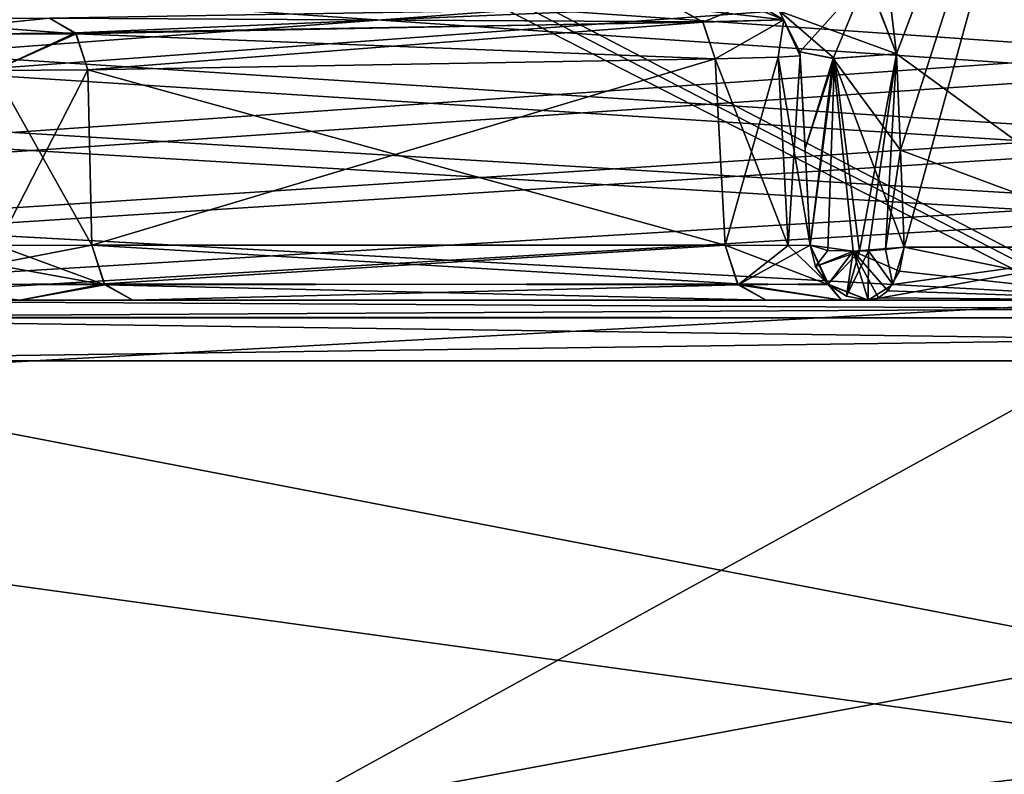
# Model space of a CAD drawing. Header units: inches. Extents: x -9.1 to 9.1, y -2.2 to 4.3.
# Tile 647 of 656: x -0.589 to -0.081, y -1.35 to -0.96. Entities that reach past the tile are written whole.
import ezdxf

# ---------------------------------------------------------------- set-up
doc = ezdxf.new("R2010")
doc.units = ezdxf.units.IN
doc.header["$LTSCALE"] = 65.185185
doc.header["$MEASUREMENT"] = 0
for name, color, linetype in [('2019', 7, 'CONTINUOUS'), ('2143', 7, 'CONTINUOUS'), ('2376', 7, 'CONTINUOUS'), ('2395', 7, 'CONTINUOUS'), ('2525', 7, 'CONTINUOUS'), ('2758', 7, 'CONTINUOUS'), ('2759', 7, 'CONTINUOUS'), ('2773', 7, 'CONTINUOUS'), ('2774', 7, 'CONTINUOUS'), ('2778', 7, 'CONTINUOUS'), ('2779', 7, 'CONTINUOUS'), ('2780', 7, 'CONTINUOUS'), ('2781', 7, 'CONTINUOUS'), ('2815', 7, 'CONTINUOUS'), ('2816', 7, 'CONTINUOUS'), ('2817', 7, 'CONTINUOUS'), ('2818', 7, 'CONTINUOUS'), ('2819', 7, 'CONTINUOUS'), ('2820', 7, 'CONTINUOUS'), ('2821', 7, 'CONTINUOUS'), ('2822', 7, 'CONTINUOUS'), ('3326', 7, 'CONTINUOUS'), ('4544', 7, 'CONTINUOUS'), ('4545', 7, 'CONTINUOUS'), ('4546', 7, 'CONTINUOUS'), ('4547', 7, 'CONTINUOUS'), ('4548', 7, 'CONTINUOUS'), ('4549', 7, 'CONTINUOUS'), ('4559', 7, 'CONTINUOUS'), ('4650', 7, 'CONTINUOUS'), ('4699', 7, 'CONTINUOUS'), ('9132', 7, 'CONTINUOUS'), ('9133', 7, 'CONTINUOUS'), ('9134', 7, 'CONTINUOUS'), ('9135', 7, 'CONTINUOUS'), ('9136', 7, 'CONTINUOUS'), ('9141', 7, 'CONTINUOUS'), ('9142', 7, 'CONTINUOUS'), ('9143', 7, 'CONTINUOUS'), ('9144', 7, 'CONTINUOUS'), ('9145', 7, 'CONTINUOUS'), ('9535', 7, 'CONTINUOUS'), ('9536', 7, 'CONTINUOUS'), ('9537', 7, 'CONTINUOUS')]:
    doc.layers.add(name, color=color, linetype=linetype)

msp = doc.modelspace()

# ---------------------------------------------------------------- linework, layer by layer
at = {"layer": '2019', "linetype": 'CONTINUOUS'}
for points in [[(-3.12257, -0.63817, 4.57874), (8.57837, -1.57343, 4.62775), (-3.08276, -0.62178, 4.57788), (-3.12257, -0.63817, 4.57874)], [(-3.08276, -0.62178, 4.57788), (8.57837, -1.57343, 4.62775), (-2.87743, -0.63817, 4.57874), (-3.08276, -0.62178, 4.57788)], [(-1.12257, -0.63817, 4.57874), (8.57837, -1.57343, 4.62775), (-1.08276, -0.62178, 4.57788), (-1.12257, -0.63817, 4.57874)], [(8.57837, -1.57343, 4.62775), (-0.87743, -0.63817, 4.57874), (-1.08276, -0.62178, 4.57788), (8.57837, -1.57343, 4.62775)], [(-8.57837, -1.57343, 4.62775), (8.57837, -1.57343, 4.62775), (-8.52935, -0.63817, 4.57874), (-8.57837, -1.57343, 4.62775)], [(-8.52935, -0.63817, 4.57874), (8.57837, -1.57343, 4.62775), (-7.12257, -0.63817, 4.57874), (-8.52935, -0.63817, 4.57874)], [(-7.12257, -0.63817, 4.57874), (8.57837, -1.57343, 4.62775), (-6.87743, -0.63817, 4.57874), (-7.12257, -0.63817, 4.57874)], [(-6.87743, -0.63817, 4.57874), (8.57837, -1.57343, 4.62775), (-6.10626, -0.63866, 4.57876), (-6.87743, -0.63817, 4.57874)], [(-6.10626, -0.63866, 4.57876), (8.57837, -1.57343, 4.62775), (-5.89369, -0.63806, 4.57873), (-6.10626, -0.63866, 4.57876)], [(-5.89369, -0.63806, 4.57873), (8.57837, -1.57343, 4.62775), (-5.12257, -0.63817, 4.57874), (-5.89369, -0.63806, 4.57873)], [(-5.12257, -0.63817, 4.57874), (8.57837, -1.57343, 4.62775), (-4.87743, -0.63817, 4.57874), (-5.12257, -0.63817, 4.57874)], [(-4.87743, -0.63817, 4.57874), (8.57837, -1.57343, 4.62775), (-4.1063, -0.63817, 4.57874), (-4.87743, -0.63817, 4.57874)], [(-4.1063, -0.63817, 4.57874), (8.57837, -1.57343, 4.62775), (-3.89369, -0.63806, 4.57873), (-4.1063, -0.63817, 4.57874)], [(-3.89369, -0.63806, 4.57873), (8.57837, -1.57343, 4.62775), (-3.12257, -0.63817, 4.57874), (-3.89369, -0.63806, 4.57873)], [(-2.87743, -0.63817, 4.57874), (8.57837, -1.57343, 4.62775), (-2.1063, -0.63817, 4.57874), (-2.87743, -0.63817, 4.57874)], [(-2.1063, -0.63817, 4.57874), (8.57837, -1.57343, 4.62775), (-1.89369, -0.63806, 4.57873), (-2.1063, -0.63817, 4.57874)], [(-1.89369, -0.63806, 4.57873), (8.57837, -1.57343, 4.62775), (-1.12257, -0.63817, 4.57874), (-1.89369, -0.63806, 4.57873)], [(0.87743, -0.63817, 4.57874), (-0.87743, -0.63817, 4.57874), (8.57837, -1.57343, 4.62775), (0.87743, -0.63817, 4.57874)]]:
    msp.add_3dface(points, dxfattribs=at)
at = {"layer": '2143', "linetype": 'CONTINUOUS'}
for points in [[(0.8742, -0.63817, 4.47526), (-0.82519, -1.57343, 4.42625), (-0.8742, -0.63817, 4.47526), (0.8742, -0.63817, 4.47526)], [(0.8742, -0.63817, 4.47526), (0.82519, -1.57343, 4.42625), (-0.82519, -1.57343, 4.42625), (0.8742, -0.63817, 4.47526)]]:
    msp.add_3dface(points, dxfattribs=at)
at = {"layer": '2376', "linetype": 'CONTINUOUS'}
for points in [[(-0.92191, -0.63817, -4.47526), (-0.91869, -0.64808, -4.47474), (0.86929, -1.57343, -4.42625), (-0.92191, -0.63817, -4.47526)], [(-0.92191, -0.63817, -4.47526), (0.86929, -1.57343, -4.42625), (0.91724, -0.65843, -4.4742), (-0.92191, -0.63817, -4.47526)], [(-0.91869, -0.64808, -4.47474), (-0.91724, -0.65843, -4.4742), (0.86929, -1.57343, -4.42625), (-0.91869, -0.64808, -4.47474)], [(0.86929, -1.57343, -4.42625), (-0.91724, -0.65843, -4.4742), (-0.86929, -1.57343, -4.42625), (0.86929, -1.57343, -4.42625)]]:
    msp.add_3dface(points, dxfattribs=at)
at = {"layer": '2395', "linetype": 'CONTINUOUS'}
for points in [[(3.12257, -0.63817, -4.57874), (-8.57837, -1.57343, -4.62775), (3.08276, -0.62178, -4.57788), (3.12257, -0.63817, -4.57874)], [(3.08276, -0.62178, -4.57788), (-8.57837, -1.57343, -4.62775), (2.87743, -0.63817, -4.57874), (3.08276, -0.62178, -4.57788)], [(6.1063, -0.63817, -4.57874), (-8.57837, -1.57343, -4.62775), (5.89369, -0.63806, -4.57873), (6.1063, -0.63817, -4.57874)], [(5.89369, -0.63806, -4.57873), (-8.57837, -1.57343, -4.62775), (5.12257, -0.63817, -4.57874), (5.89369, -0.63806, -4.57873)], [(4.1063, -0.63817, -4.57874), (-8.57837, -1.57343, -4.62775), (3.89369, -0.63806, -4.57873), (4.1063, -0.63817, -4.57874)], [(3.89369, -0.63806, -4.57873), (-8.57837, -1.57343, -4.62775), (3.12257, -0.63817, -4.57874), (3.89369, -0.63806, -4.57873)], [(2.1063, -0.63817, -4.57874), (-8.57837, -1.57343, -4.62775), (1.89369, -0.63806, -4.57873), (2.1063, -0.63817, -4.57874)], [(1.89369, -0.63806, -4.57873), (-8.57837, -1.57343, -4.62775), (-1.8937, -0.63817, -4.57874), (1.89369, -0.63806, -4.57873)], [(8.57837, -1.57343, -4.62775), (-8.57837, -1.57343, -4.62775), (8.52935, -0.63817, -4.57874), (8.57837, -1.57343, -4.62775)], [(8.52935, -0.63817, -4.57874), (-8.57837, -1.57343, -4.62775), (7.12257, -0.63817, -4.57874), (8.52935, -0.63817, -4.57874)], [(7.12257, -0.63817, -4.57874), (-8.57837, -1.57343, -4.62775), (6.87743, -0.63817, -4.57874), (7.12257, -0.63817, -4.57874)], [(6.87743, -0.63817, -4.57874), (-8.57837, -1.57343, -4.62775), (6.1063, -0.63817, -4.57874), (6.87743, -0.63817, -4.57874)], [(5.12257, -0.63817, -4.57874), (-8.57837, -1.57343, -4.62775), (4.87743, -0.63817, -4.57874), (5.12257, -0.63817, -4.57874)], [(4.87743, -0.63817, -4.57874), (-8.57837, -1.57343, -4.62775), (4.1063, -0.63817, -4.57874), (4.87743, -0.63817, -4.57874)], [(2.87743, -0.63817, -4.57874), (-8.57837, -1.57343, -4.62775), (2.1063, -0.63817, -4.57874), (2.87743, -0.63817, -4.57874)]]:
    msp.add_3dface(points, dxfattribs=at)
at = {"layer": '2525', "linetype": 'CONTINUOUS'}
for points in [[(-0.80772, -1.22259, 3.73182), (0.83223, -1.44873, 3.82319), (-0.78869, -1.13627, 3.69695), (-0.80772, -1.22259, 3.73182)], [(-0.78869, -1.13627, 3.69695), (0.83223, -1.44873, 3.82319), (0.80561, -1.13627, 3.69695), (-0.78869, -1.13627, 3.69695)], [(-0.83223, -1.44873, 3.82319), (0.83223, -1.44873, 3.82319), (-0.80772, -1.22259, 3.73182), (-0.83223, -1.44873, 3.82319)]]:
    msp.add_3dface(points, dxfattribs=at)
at = {"layer": '2758', "linetype": 'CONTINUOUS'}
for points in [[(-0.76255, -1.105, 3.65059), (0.77731, -1.105, 3.65059), (-0.7583, -1.105, 3.57724), (-0.76255, -1.105, 3.65059)], [(-0.7583, -1.105, 3.57724), (0.77731, -1.105, 3.65059), (-0.65811, -1.105, 3.50597), (-0.7583, -1.105, 3.57724)], [(-0.65811, -1.105, 3.50597), (0.77731, -1.105, 3.65059), (-0.58932, -1.105, 3.49227), (-0.65811, -1.105, 3.50597)], [(-0.58932, -1.105, 3.49227), (0.77731, -1.105, 3.65059), (-0.531, -1.105, 3.45332), (-0.58932, -1.105, 3.49227)], [(-0.531, -1.105, 3.45332), (0.77731, -1.105, 3.65059), (-0.20418, -1.105, 3.1265), (-0.531, -1.105, 3.45332)], [(-0.20418, -1.105, 3.1265), (0.77731, -1.105, 3.65059), (-0.16523, -1.105, 3.06818), (-0.20418, -1.105, 3.1265)], [(-0.16523, -1.105, 3.06818), (0.77731, -1.105, 3.65059), (-0.15153, -1.105, 2.99939), (-0.16523, -1.105, 3.06818)], [(0.77731, -1.105, 3.65059), (0.531, -1.105, 3.45332), (-0.15153, -1.105, 2.99939), (0.77731, -1.105, 3.65059)], [(0, -1.105, 2.94402), (-0.15153, -1.105, 2.8913), (0.531, -1.105, 3.45332), (0, -1.105, 2.94402)], [(0.531, -1.105, 3.45332), (-0.15153, -1.105, 2.8913), (-0.15153, -1.105, 2.99939), (0.531, -1.105, 3.45332)]]:
    msp.add_3dface(points, dxfattribs=at)
at = {"layer": '2759', "linetype": 'CONTINUOUS'}
for points in [[(-0.531, -1.105, -3.45332), (-0.77731, -1.105, -3.65059), (-0.58932, -1.105, -3.49227), (-0.531, -1.105, -3.45332)], [(-0.77731, -1.105, -3.65059), (-0.531, -1.105, -3.45332), (0.15153, -1.105, -2.99939), (-0.77731, -1.105, -3.65059)], [(0.77731, -1.105, -3.65059), (-0.77731, -1.105, -3.65059), (0.7728, -1.105, -3.57709), (0.77731, -1.105, -3.65059)], [(0.7728, -1.105, -3.57709), (-0.77731, -1.105, -3.65059), (0.65811, -1.105, -3.50597), (0.7728, -1.105, -3.57709)], [(0.65811, -1.105, -3.50597), (-0.77731, -1.105, -3.65059), (0.58932, -1.105, -3.49227), (0.65811, -1.105, -3.50597)], [(0.58932, -1.105, -3.49227), (-0.77731, -1.105, -3.65059), (0.531, -1.105, -3.45332), (0.58932, -1.105, -3.49227)], [(0.531, -1.105, -3.45332), (-0.77731, -1.105, -3.65059), (0.20418, -1.105, -3.1265), (0.531, -1.105, -3.45332)], [(0.20418, -1.105, -3.1265), (-0.77731, -1.105, -3.65059), (0.16523, -1.105, -3.06818), (0.20418, -1.105, -3.1265)], [(0.16523, -1.105, -3.06818), (-0.77731, -1.105, -3.65059), (0.15153, -1.105, -2.99939), (0.16523, -1.105, -3.06818)], [(0, -1.105, -2.94402), (0.15153, -1.105, -2.8913), (-0.531, -1.105, -3.45332), (0, -1.105, -2.94402)], [(-0.531, -1.105, -3.45332), (0.15153, -1.105, -2.8913), (0.15153, -1.105, -2.99939), (-0.531, -1.105, -3.45332)], [(-0.20418, -1.105, -3.1265), (0, -1.105, -2.94402), (-0.531, -1.105, -3.45332), (-0.20418, -1.105, -3.1265)], [(-0.16523, -1.105, -3.06818), (0, -1.105, -2.94402), (-0.20418, -1.105, -3.1265), (-0.16523, -1.105, -3.06818)], [(-0.15153, -1.105, -2.99939), (0, -1.105, -2.94402), (-0.16523, -1.105, -3.06818), (-0.15153, -1.105, -2.99939)], [(-0.15153, -1.105, -2.8913), (0, -1.105, -2.94402), (-0.15153, -1.105, -2.99939), (-0.15153, -1.105, -2.8913)]]:
    msp.add_3dface(points, dxfattribs=at)
at = {"layer": '2773', "linetype": 'CONTINUOUS'}
for points in [[(-0.18661, -0.97886, -2.99727), (-0.18672, -0.97673, -2.87549), (-0.18411, -1.02663, -2.88353), (-0.18661, -0.97886, -2.99727)], [(-0.18149, -1.07657, -2.8913), (-0.18661, -0.97886, -2.99727), (-0.18411, -1.02663, -2.88353), (-0.18149, -1.07657, -2.8913)], [(-0.18661, -0.97886, -2.99727), (-0.18149, -1.07657, -2.8913), (-0.18149, -1.07657, -2.99939), (-0.18661, -0.97886, -2.99727)]]:
    msp.add_3dface(points, dxfattribs=at)
at = {"layer": '2774', "linetype": 'CONTINUOUS'}
for points in [[(-0.18672, -0.97673, 2.87549), (-0.18661, -0.97886, 2.99727), (-0.18411, -1.02663, 2.88353), (-0.18672, -0.97673, 2.87549)], [(-0.18411, -1.02663, 2.88353), (-0.18661, -0.97886, 2.99727), (-0.18149, -1.07657, 2.8913), (-0.18411, -1.02663, 2.88353)], [(-0.18149, -1.07657, 2.8913), (-0.18661, -0.97886, 2.99727), (-0.18149, -1.07657, 2.99939), (-0.18149, -1.07657, 2.8913)]]:
    msp.add_3dface(points, dxfattribs=at)
at = {"layer": '2778', "linetype": 'CONTINUOUS'}
for points in [[(0, -1.105, 2.94402), (-0.13297, -1.07761, 2.86788), (-0.13542, -1.09009, 2.87099), (0, -1.105, 2.94402)], [(0, -1.07761, 2.91416), (-0.13297, -1.07761, 2.86788), (0, -1.105, 2.94402), (0, -1.07761, 2.91416)], [(-0.14133, -1.1001, 2.87843), (0, -1.105, 2.94402), (-0.13542, -1.09009, 2.87099), (-0.14133, -1.1001, 2.87843)], [(-0.14621, -1.10375, 2.88458), (0, -1.105, 2.94402), (-0.14133, -1.1001, 2.87843), (-0.14621, -1.10375, 2.88458)], [(-0.15153, -1.105, 2.8913), (0, -1.105, 2.94402), (-0.14621, -1.10375, 2.88458), (-0.15153, -1.105, 2.8913)]]:
    msp.add_3dface(points, dxfattribs=at)
at = {"layer": '2779', "linetype": 'CONTINUOUS'}
for points in [[(-0.15929, -1.07976, 2.86272), (-0.18149, -1.07657, 2.8913), (-0.17878, -1.08756, 2.8913), (-0.15929, -1.07976, 2.86272)], [(-0.17218, -1.09676, 2.8913), (-0.15929, -1.07976, 2.86272), (-0.17878, -1.08756, 2.8913), (-0.17218, -1.09676, 2.8913)], [(-0.16265, -1.10286, 2.8913), (-0.15929, -1.07976, 2.86272), (-0.17218, -1.09676, 2.8913), (-0.16265, -1.10286, 2.8913)], [(-0.15153, -1.105, 2.8913), (-0.15929, -1.07976, 2.86272), (-0.16265, -1.10286, 2.8913), (-0.15153, -1.105, 2.8913)], [(-0.13297, -1.07761, 2.86788), (-0.15929, -1.07976, 2.86272), (-0.13542, -1.09009, 2.87099), (-0.13297, -1.07761, 2.86788)], [(-0.15929, -1.07976, 2.86272), (-0.15153, -1.105, 2.8913), (-0.14621, -1.10375, 2.88458), (-0.15929, -1.07976, 2.86272)], [(-0.15929, -1.07976, 2.86272), (-0.14621, -1.10375, 2.88458), (-0.14133, -1.1001, 2.87843), (-0.15929, -1.07976, 2.86272)], [(-0.15929, -1.07976, 2.86272), (-0.14133, -1.1001, 2.87843), (-0.13542, -1.09009, 2.87099), (-0.15929, -1.07976, 2.86272)]]:
    msp.add_3dface(points, dxfattribs=at)
at = {"layer": '2780', "linetype": 'CONTINUOUS'}
for points in [[(-0.18672, -0.97673, 2.87549), (-0.18411, -1.02663, 2.88353), (-0.16966, -0.9802, 2.84888), (-0.18672, -0.97673, 2.87549)], [(-0.18411, -1.02663, 2.88353), (-0.18149, -1.07657, 2.8913), (-0.16966, -0.9802, 2.84888), (-0.18411, -1.02663, 2.88353)], [(-0.16966, -0.9802, 2.84888), (-0.18149, -1.07657, 2.8913), (-0.15929, -1.07976, 2.86272), (-0.16966, -0.9802, 2.84888)], [(-0.13685, -0.97778, 2.8532), (-0.16966, -0.9802, 2.84888), (-0.13494, -1.02748, 2.86062), (-0.13685, -0.97778, 2.8532)], [(-0.13494, -1.02748, 2.86062), (-0.16966, -0.9802, 2.84888), (-0.13297, -1.07761, 2.86788), (-0.13494, -1.02748, 2.86062)], [(-0.13297, -1.07761, 2.86788), (-0.16966, -0.9802, 2.84888), (-0.15929, -1.07976, 2.86272), (-0.13297, -1.07761, 2.86788)]]:
    msp.add_3dface(points, dxfattribs=at)
at = {"layer": '2781', "linetype": 'CONTINUOUS'}
for points in [[(-0.19729, -0.95577, 2.84696), (-0.18672, -0.97673, 2.87549), (-0.15231, -0.93825, 2.83264), (-0.19729, -0.95577, 2.84696)], [(-0.18672, -0.97673, 2.87549), (-0.16966, -0.9802, 2.84888), (-0.15231, -0.93825, 2.83264), (-0.18672, -0.97673, 2.87549)], [(-0.16966, -0.9802, 2.84888), (-0.13685, -0.97778, 2.8532), (-0.15231, -0.93825, 2.83264), (-0.16966, -0.9802, 2.84888)]]:
    msp.add_3dface(points, dxfattribs=at)
at = {"layer": '2815', "linetype": 'CONTINUOUS'}
for points in [[(-0.57392, -0.95949, 3.40811), (-0.66006, -0.96011, 3.44382), (-0.66006, -0.96822, 3.46305), (-0.57392, -0.95949, 3.40811)], [(-0.57392, -0.95949, 3.40811), (-0.66006, -0.96822, 3.46305), (-0.56056, -0.96704, 3.42132), (-0.57392, -0.95949, 3.40811)], [(-0.56056, -0.96704, 3.42132), (-0.66006, -0.96822, 3.46305), (-0.60273, -0.98636, 3.45988), (-0.56056, -0.96704, 3.42132)], [(-0.55415, -0.98602, 3.42739), (-0.56056, -0.96704, 3.42132), (-0.60273, -0.98636, 3.45988), (-0.55415, -0.98602, 3.42739)]]:
    msp.add_3dface(points, dxfattribs=at)
at = {"layer": '2816', "linetype": 'CONTINUOUS'}
for points in [[(-0.25018, -0.95383, 3.08394), (-0.57392, -0.95949, 3.40811), (-0.56056, -0.96704, 3.42132), (-0.25018, -0.95383, 3.08394)], [(-0.25018, -0.95383, 3.08394), (-0.56056, -0.96704, 3.42132), (-0.23681, -0.96139, 3.09716), (-0.25018, -0.95383, 3.08394)], [(-0.56056, -0.96704, 3.42132), (-0.55415, -0.98602, 3.42739), (-0.23681, -0.96139, 3.09716), (-0.56056, -0.96704, 3.42132)], [(-0.23681, -0.96139, 3.09716), (-0.55415, -0.98602, 3.42739), (-0.23041, -0.98036, 3.10323), (-0.23681, -0.96139, 3.09716)]]:
    msp.add_3dface(points, dxfattribs=at)
at = {"layer": '2817', "linetype": 'CONTINUOUS'}
for points in [[(-0.21457, -0.95233, 2.99776), (-0.25018, -0.95383, 3.08394), (-0.23681, -0.96139, 3.09716), (-0.21457, -0.95233, 2.99776)], [(-0.21457, -0.95233, 2.99776), (-0.23681, -0.96139, 3.09716), (-0.19504, -0.96026, 2.99761), (-0.21457, -0.95233, 2.99776)], [(-0.23681, -0.96139, 3.09716), (-0.23041, -0.98036, 3.10323), (-0.19504, -0.96026, 2.99761), (-0.23681, -0.96139, 3.09716)], [(-0.19504, -0.96026, 2.99761), (-0.23041, -0.98036, 3.10323), (-0.19798, -0.97955, 3.05461), (-0.19504, -0.96026, 2.99761)], [(-0.18661, -0.97886, 2.99727), (-0.19504, -0.96026, 2.99761), (-0.19798, -0.97955, 3.05461), (-0.18661, -0.97886, 2.99727)]]:
    msp.add_3dface(points, dxfattribs=at)
at = {"layer": '2818', "linetype": 'CONTINUOUS'}
for points in [[(-0.21477, -0.94857, 2.78279), (-0.21457, -0.95233, 2.99776), (-0.19504, -0.96026, 2.99761), (-0.21477, -0.94857, 2.78279)], [(-0.21477, -0.94857, 2.78279), (-0.19504, -0.96026, 2.99761), (-0.19729, -0.95577, 2.84696), (-0.21477, -0.94857, 2.78279)], [(-0.19504, -0.96026, 2.99761), (-0.18661, -0.97886, 2.99727), (-0.19729, -0.95577, 2.84696), (-0.19504, -0.96026, 2.99761)], [(-0.18661, -0.97886, 2.99727), (-0.18672, -0.97673, 2.87549), (-0.19729, -0.95577, 2.84696), (-0.18661, -0.97886, 2.99727)]]:
    msp.add_3dface(points, dxfattribs=at)
at = {"layer": '2819', "linetype": 'CONTINUOUS'}
for points in [[(-0.19798, -0.97955, 3.05461), (-0.23041, -0.98036, 3.10323), (-0.19288, -1.0767, 3.05672), (-0.19798, -0.97955, 3.05461)], [(-0.23041, -0.98036, 3.10323), (-0.22536, -1.07657, 3.10532), (-0.19288, -1.0767, 3.05672), (-0.23041, -0.98036, 3.10323)], [(-0.18661, -0.97886, 2.99727), (-0.19798, -0.97955, 3.05461), (-0.18149, -1.07657, 2.99939), (-0.18661, -0.97886, 2.99727)], [(-0.18149, -1.07657, 2.99939), (-0.19798, -0.97955, 3.05461), (-0.19288, -1.0767, 3.05672), (-0.18149, -1.07657, 2.99939)]]:
    msp.add_3dface(points, dxfattribs=at)
at = {"layer": '2820', "linetype": 'CONTINUOUS'}
for points in [[(-0.22536, -1.07657, 3.10532), (-0.21857, -1.09704, 3.11211), (-0.19288, -1.0767, 3.05672), (-0.22536, -1.07657, 3.10532)], [(-0.17247, -1.09648, 2.99939), (-0.18149, -1.07657, 2.99939), (-0.21857, -1.09704, 3.11211), (-0.17247, -1.09648, 2.99939)], [(-0.21857, -1.09704, 3.11211), (-0.18149, -1.07657, 2.99939), (-0.19288, -1.0767, 3.05672), (-0.21857, -1.09704, 3.11211)], [(-0.16523, -1.105, 3.06818), (-0.17247, -1.09648, 2.99939), (-0.21857, -1.09704, 3.11211), (-0.16523, -1.105, 3.06818)], [(-0.20418, -1.105, 3.1265), (-0.16523, -1.105, 3.06818), (-0.21857, -1.09704, 3.11211), (-0.20418, -1.105, 3.1265)], [(-0.16523, -1.105, 3.06818), (-0.15153, -1.105, 2.99939), (-0.17247, -1.09648, 2.99939), (-0.16523, -1.105, 3.06818)]]:
    msp.add_3dface(points, dxfattribs=at)
at = {"layer": '2821', "linetype": 'CONTINUOUS'}
for points in [[(-0.54581, -1.09648, 3.43851), (-0.22536, -1.07657, 3.10532), (-0.55218, -1.07657, 3.43214), (-0.54581, -1.09648, 3.43851)], [(-0.21857, -1.09704, 3.11211), (-0.22536, -1.07657, 3.10532), (-0.54581, -1.09648, 3.43851), (-0.21857, -1.09704, 3.11211)], [(-0.531, -1.105, 3.45332), (-0.21857, -1.09704, 3.11211), (-0.54581, -1.09648, 3.43851), (-0.531, -1.105, 3.45332)], [(-0.531, -1.105, 3.45332), (-0.20418, -1.105, 3.1265), (-0.21857, -1.09704, 3.11211), (-0.531, -1.105, 3.45332)]]:
    msp.add_3dface(points, dxfattribs=at)
at = {"layer": '2822', "linetype": 'CONTINUOUS'}
for points in [[(-0.54581, -1.09648, 3.43851), (-0.55218, -1.07657, 3.43214), (-0.65811, -1.09704, 3.48561), (-0.54581, -1.09648, 3.43851)], [(-0.65811, -1.09704, 3.48561), (-0.55218, -1.07657, 3.43214), (-0.60078, -1.0767, 3.46462), (-0.65811, -1.09704, 3.48561)], [(-0.58932, -1.105, 3.49227), (-0.54581, -1.09648, 3.43851), (-0.65811, -1.09704, 3.48561), (-0.58932, -1.105, 3.49227)], [(-0.65811, -1.105, 3.50597), (-0.58932, -1.105, 3.49227), (-0.65811, -1.09704, 3.48561), (-0.65811, -1.105, 3.50597)], [(-0.58932, -1.105, 3.49227), (-0.531, -1.105, 3.45332), (-0.54581, -1.09648, 3.43851), (-0.58932, -1.105, 3.49227)]]:
    msp.add_3dface(points, dxfattribs=at)
at = {"layer": '3326', "linetype": 'CONTINUOUS'}
for points in [[(-0.80561, -1.13627, -3.69695), (0.80561, -1.13627, -3.69695), (-0.87633, -1.44873, -3.82319), (-0.80561, -1.13627, -3.69695)], [(-0.87633, -1.44873, -3.82319), (0.80561, -1.13627, -3.69695), (0.83329, -1.24326, -3.74017), (-0.87633, -1.44873, -3.82319)], [(0.87282, -1.33537, -3.77739), (-0.87633, -1.44873, -3.82319), (0.83329, -1.24326, -3.74017), (0.87282, -1.33537, -3.77739)], [(0.87633, -1.44873, -3.82319), (-0.87633, -1.44873, -3.82319), (0.87282, -1.33537, -3.77739), (0.87633, -1.44873, -3.82319)]]:
    msp.add_3dface(points, dxfattribs=at)
at = {"layer": '4544', "linetype": 'CONTINUOUS'}
for points in [[(-0.65811, -1.07657, -3.47601), (-0.60078, -1.0767, -3.46462), (-0.54539, -1.09704, -3.43893), (-0.65811, -1.07657, -3.47601)], [(-0.65811, -1.07657, -3.47601), (-0.54539, -1.09704, -3.43893), (-0.65811, -1.09648, -3.48503), (-0.65811, -1.07657, -3.47601)], [(-0.60078, -1.0767, -3.46462), (-0.55218, -1.07657, -3.43214), (-0.54539, -1.09704, -3.43893), (-0.60078, -1.0767, -3.46462)], [(-0.54539, -1.09704, -3.43893), (-0.58932, -1.105, -3.49227), (-0.65811, -1.09648, -3.48503), (-0.54539, -1.09704, -3.43893)], [(-0.531, -1.105, -3.45332), (-0.58932, -1.105, -3.49227), (-0.54539, -1.09704, -3.43893), (-0.531, -1.105, -3.45332)]]:
    msp.add_3dface(points, dxfattribs=at)
at = {"layer": '4545', "linetype": 'CONTINUOUS'}
for points in [[(-0.55218, -1.07657, -3.43214), (-0.22536, -1.07657, -3.10532), (-0.21899, -1.09648, -3.11169), (-0.55218, -1.07657, -3.43214)], [(-0.55218, -1.07657, -3.43214), (-0.21899, -1.09648, -3.11169), (-0.54539, -1.09704, -3.43893), (-0.55218, -1.07657, -3.43214)], [(-0.21899, -1.09648, -3.11169), (-0.20418, -1.105, -3.1265), (-0.54539, -1.09704, -3.43893), (-0.21899, -1.09648, -3.11169)], [(-0.20418, -1.105, -3.1265), (-0.531, -1.105, -3.45332), (-0.54539, -1.09704, -3.43893), (-0.20418, -1.105, -3.1265)]]:
    msp.add_3dface(points, dxfattribs=at)
at = {"layer": '4546', "linetype": 'CONTINUOUS'}
for points in [[(-0.22536, -1.07657, -3.10532), (-0.19288, -1.0767, -3.05672), (-0.17189, -1.09704, -2.99939), (-0.22536, -1.07657, -3.10532)], [(-0.22536, -1.07657, -3.10532), (-0.17189, -1.09704, -2.99939), (-0.21899, -1.09648, -3.11169), (-0.22536, -1.07657, -3.10532)], [(-0.19288, -1.0767, -3.05672), (-0.18149, -1.07657, -2.99939), (-0.17189, -1.09704, -2.99939), (-0.19288, -1.0767, -3.05672)], [(-0.16523, -1.105, -3.06818), (-0.20418, -1.105, -3.1265), (-0.21899, -1.09648, -3.11169), (-0.16523, -1.105, -3.06818)], [(-0.17189, -1.09704, -2.99939), (-0.16523, -1.105, -3.06818), (-0.21899, -1.09648, -3.11169), (-0.17189, -1.09704, -2.99939)], [(-0.15153, -1.105, -2.99939), (-0.16523, -1.105, -3.06818), (-0.17189, -1.09704, -2.99939), (-0.15153, -1.105, -2.99939)]]:
    msp.add_3dface(points, dxfattribs=at)
at = {"layer": '4547', "linetype": 'CONTINUOUS'}
for points in [[(-0.18149, -1.07657, -2.99939), (-0.18149, -1.07657, -2.8913), (-0.17878, -1.08756, -2.8913), (-0.18149, -1.07657, -2.99939)], [(-0.18149, -1.07657, -2.99939), (-0.17878, -1.08756, -2.8913), (-0.17218, -1.09676, -2.8913), (-0.18149, -1.07657, -2.99939)], [(-0.18149, -1.07657, -2.99939), (-0.17218, -1.09676, -2.8913), (-0.17189, -1.09704, -2.99939), (-0.18149, -1.07657, -2.99939)], [(-0.17218, -1.09676, -2.8913), (-0.16265, -1.10286, -2.8913), (-0.17189, -1.09704, -2.99939), (-0.17218, -1.09676, -2.8913)], [(-0.15153, -1.105, -2.8913), (-0.15153, -1.105, -2.99939), (-0.17189, -1.09704, -2.99939), (-0.15153, -1.105, -2.8913)], [(-0.16265, -1.10286, -2.8913), (-0.15153, -1.105, -2.8913), (-0.17189, -1.09704, -2.99939), (-0.16265, -1.10286, -2.8913)]]:
    msp.add_3dface(points, dxfattribs=at)
at = {"layer": '4548', "linetype": 'CONTINUOUS'}
for points in [[(-0.18149, -1.07657, -2.8913), (-0.17232, -1.0793, -2.87011), (-0.17878, -1.08756, -2.8913), (-0.18149, -1.07657, -2.8913)], [(-0.17232, -1.0793, -2.87011), (-0.15601, -1.07972, -2.86202), (-0.17878, -1.08756, -2.8913), (-0.17232, -1.0793, -2.87011)], [(-0.17878, -1.08756, -2.8913), (-0.15601, -1.07972, -2.86202), (-0.17218, -1.09676, -2.8913), (-0.17878, -1.08756, -2.8913)], [(-0.17218, -1.09676, -2.8913), (-0.15601, -1.07972, -2.86202), (-0.16265, -1.10286, -2.8913), (-0.17218, -1.09676, -2.8913)], [(-0.15601, -1.07972, -2.86202), (-0.15129, -1.07953, -2.86165), (-0.16265, -1.10286, -2.8913), (-0.15601, -1.07972, -2.86202)], [(-0.15129, -1.07953, -2.86165), (-0.15153, -1.105, -2.8913), (-0.16265, -1.10286, -2.8913), (-0.15129, -1.07953, -2.86165)], [(-0.15153, -1.105, -2.8913), (-0.15129, -1.07953, -2.86165), (-0.1388, -1.09687, -2.8752), (-0.15153, -1.105, -2.8913)], [(-0.15129, -1.07953, -2.86165), (-0.14252, -1.0789, -2.86296), (-0.1388, -1.09687, -2.8752), (-0.15129, -1.07953, -2.86165)], [(-0.14252, -1.0789, -2.86296), (-0.13298, -1.07761, -2.86788), (-0.1388, -1.09687, -2.8752), (-0.14252, -1.0789, -2.86296)]]:
    msp.add_3dface(points, dxfattribs=at)
at = {"layer": '4549', "linetype": 'CONTINUOUS'}
for points in [[(0, -1.07761, -2.91416), (0, -1.105, -2.94402), (-0.15153, -1.105, -2.8913), (0, -1.07761, -2.91416)], [(0, -1.07761, -2.91416), (-0.15153, -1.105, -2.8913), (-0.1388, -1.09687, -2.8752), (0, -1.07761, -2.91416)], [(-0.13298, -1.07761, -2.86788), (0, -1.07761, -2.91416), (-0.1388, -1.09687, -2.8752), (-0.13298, -1.07761, -2.86788)]]:
    msp.add_3dface(points, dxfattribs=at)
at = {"layer": '4559', "linetype": 'CONTINUOUS'}
for points in [[(-0.77731, -1.105, -3.65059), (0.79205, -1.11389, -3.67904), (-0.79237, -1.11424, -3.67954), (-0.77731, -1.105, -3.65059)], [(-0.77731, -1.105, -3.65059), (0.77731, -1.105, -3.65059), (0.79205, -1.11389, -3.67904), (-0.77731, -1.105, -3.65059)], [(-0.79237, -1.11424, -3.67954), (0.80561, -1.13627, -3.69695), (-0.80561, -1.13627, -3.69695), (-0.79237, -1.11424, -3.67954)], [(0.79205, -1.11389, -3.67904), (0.80561, -1.13627, -3.69695), (-0.79237, -1.11424, -3.67954), (0.79205, -1.11389, -3.67904)]]:
    msp.add_3dface(points, dxfattribs=at)
at = {"layer": '4650', "linetype": 'CONTINUOUS'}
for points in [[(0.79237, -1.11424, 3.67955), (0.77731, -1.105, 3.65059), (-0.77617, -1.11378, 3.67888), (0.79237, -1.11424, 3.67955)], [(-0.77617, -1.11378, 3.67888), (0.77731, -1.105, 3.65059), (-0.76255, -1.105, 3.65059), (-0.77617, -1.11378, 3.67888)], [(-0.78869, -1.13627, 3.69695), (0.79237, -1.11424, 3.67955), (-0.77617, -1.11378, 3.67888), (-0.78869, -1.13627, 3.69695)], [(-0.78869, -1.13627, 3.69695), (0.80561, -1.13627, 3.69695), (0.79237, -1.11424, 3.67955), (-0.78869, -1.13627, 3.69695)]]:
    msp.add_3dface(points, dxfattribs=at)
at = {"layer": '4699', "linetype": 'CONTINUOUS'}
for points in [[(-0.15231, -0.93825, 2.83264), (-0.13685, -0.97778, 2.8532), (-0.17343, -0.67564, 2.74429), (-0.15231, -0.93825, 2.83264)], [(-0.13685, -0.97778, 2.8532), (0, -1.07761, 2.91416), (-0.17343, -0.67564, 2.74429), (-0.13685, -0.97778, 2.8532)], [(-0.17343, -0.67564, 2.74429), (0, -1.07761, 2.91416), (0.02232, -0.67564, 2.8776), (-0.17343, -0.67564, 2.74429)], [(-0.13685, -0.97778, 2.8532), (-0.13494, -1.02748, 2.86062), (0, -1.07761, 2.91416), (-0.13685, -0.97778, 2.8532)], [(-0.13494, -1.02748, 2.86062), (-0.13297, -1.07761, 2.86788), (0, -1.07761, 2.91416), (-0.13494, -1.02748, 2.86062)]]:
    msp.add_3dface(points, dxfattribs=at)
at = {"layer": '9132', "linetype": 'CONTINUOUS'}
for points in [[(-0.15253, -0.93802, -2.83236), (-0.13685, -0.97777, -2.8532), (-0.19736, -0.95572, -2.84678), (-0.15253, -0.93802, -2.83236)], [(-0.16892, -0.98022, -2.84853), (-0.18672, -0.97673, -2.87549), (-0.19736, -0.95572, -2.84678), (-0.16892, -0.98022, -2.84853)], [(-0.13685, -0.97777, -2.8532), (-0.16892, -0.98022, -2.84853), (-0.19736, -0.95572, -2.84678), (-0.13685, -0.97777, -2.8532)]]:
    msp.add_3dface(points, dxfattribs=at)
at = {"layer": '9133', "linetype": 'CONTINUOUS'}
for points in [[(-0.21457, -0.95233, -2.99776), (-0.19736, -0.95572, -2.84678), (-0.19502, -0.96028, -2.99761), (-0.21457, -0.95233, -2.99776)], [(-0.19736, -0.95572, -2.84678), (-0.18672, -0.97673, -2.87549), (-0.19502, -0.96028, -2.99761), (-0.19736, -0.95572, -2.84678)], [(-0.19502, -0.96028, -2.99761), (-0.18672, -0.97673, -2.87549), (-0.18661, -0.97886, -2.99727), (-0.19502, -0.96028, -2.99761)]]:
    msp.add_3dface(points, dxfattribs=at)
at = {"layer": '9134', "linetype": 'CONTINUOUS'}
for points in [[(-0.25018, -0.95383, -3.08394), (-0.21457, -0.95233, -2.99776), (-0.19502, -0.96028, -2.99761), (-0.25018, -0.95383, -3.08394)], [(-0.25018, -0.95383, -3.08394), (-0.19502, -0.96028, -2.99761), (-0.23682, -0.96138, -3.09715), (-0.25018, -0.95383, -3.08394)], [(-0.23682, -0.96138, -3.09715), (-0.19502, -0.96028, -2.99761), (-0.23041, -0.98036, -3.10323), (-0.23682, -0.96138, -3.09715)], [(-0.23041, -0.98036, -3.10323), (-0.19502, -0.96028, -2.99761), (-0.19798, -0.97955, -3.05463), (-0.23041, -0.98036, -3.10323)], [(-0.19502, -0.96028, -2.99761), (-0.18661, -0.97886, -2.99727), (-0.19798, -0.97955, -3.05463), (-0.19502, -0.96028, -2.99761)]]:
    msp.add_3dface(points, dxfattribs=at)
at = {"layer": '9135', "linetype": 'CONTINUOUS'}
for points in [[(-0.57392, -0.95949, -3.40811), (-0.25018, -0.95383, -3.08394), (-0.23682, -0.96138, -3.09715), (-0.57392, -0.95949, -3.40811)], [(-0.57392, -0.95949, -3.40811), (-0.23682, -0.96138, -3.09715), (-0.56018, -0.96755, -3.42169), (-0.57392, -0.95949, -3.40811)], [(-0.23682, -0.96138, -3.09715), (-0.23041, -0.98036, -3.10323), (-0.56018, -0.96755, -3.42169), (-0.23682, -0.96138, -3.09715)], [(-0.56018, -0.96755, -3.42169), (-0.23041, -0.98036, -3.10323), (-0.55415, -0.98602, -3.42739), (-0.56018, -0.96755, -3.42169)]]:
    msp.add_3dface(points, dxfattribs=at)
at = {"layer": '9136', "linetype": 'CONTINUOUS'}
for points in [[(-0.66006, -0.96011, -3.44382), (-0.57392, -0.95949, -3.40811), (-0.56018, -0.96755, -3.42169), (-0.66006, -0.96011, -3.44382)], [(-0.66006, -0.96011, -3.44382), (-0.56018, -0.96755, -3.42169), (-0.66006, -0.96771, -3.46252), (-0.66006, -0.96011, -3.44382)], [(-0.66006, -0.96771, -3.46252), (-0.56018, -0.96755, -3.42169), (-0.60275, -0.98636, -3.45989), (-0.66006, -0.96771, -3.46252)], [(-0.56018, -0.96755, -3.42169), (-0.55415, -0.98602, -3.42739), (-0.60275, -0.98636, -3.45989), (-0.56018, -0.96755, -3.42169)]]:
    msp.add_3dface(points, dxfattribs=at)
at = {"layer": '9141', "linetype": 'CONTINUOUS'}
for points in [[(-0.60275, -0.98636, -3.45989), (-0.55415, -0.98602, -3.42739), (-0.60078, -1.0767, -3.46462), (-0.60275, -0.98636, -3.45989)], [(-0.55415, -0.98602, -3.42739), (-0.55218, -1.07657, -3.43214), (-0.60078, -1.0767, -3.46462), (-0.55415, -0.98602, -3.42739)]]:
    msp.add_3dface(points, dxfattribs=at)
at = {"layer": '9142', "linetype": 'CONTINUOUS'}
for points in [[(-0.55415, -0.98602, -3.42739), (-0.23041, -0.98036, -3.10323), (-0.55218, -1.07657, -3.43214), (-0.55415, -0.98602, -3.42739)], [(-0.23041, -0.98036, -3.10323), (-0.22536, -1.07657, -3.10532), (-0.55218, -1.07657, -3.43214), (-0.23041, -0.98036, -3.10323)]]:
    msp.add_3dface(points, dxfattribs=at)
at = {"layer": '9143', "linetype": 'CONTINUOUS'}
for points in [[(-0.23041, -0.98036, -3.10323), (-0.19798, -0.97955, -3.05463), (-0.22536, -1.07657, -3.10532), (-0.23041, -0.98036, -3.10323)], [(-0.22536, -1.07657, -3.10532), (-0.19798, -0.97955, -3.05463), (-0.19288, -1.0767, -3.05672), (-0.22536, -1.07657, -3.10532)], [(-0.19798, -0.97955, -3.05463), (-0.18661, -0.97886, -2.99727), (-0.19288, -1.0767, -3.05672), (-0.19798, -0.97955, -3.05463)], [(-0.18661, -0.97886, -2.99727), (-0.18149, -1.07657, -2.99939), (-0.19288, -1.0767, -3.05672), (-0.18661, -0.97886, -2.99727)]]:
    msp.add_3dface(points, dxfattribs=at)
at = {"layer": '9144', "linetype": 'CONTINUOUS'}
for points in [[(-0.18672, -0.97673, -2.87549), (-0.16892, -0.98022, -2.84853), (-0.18411, -1.02663, -2.88353), (-0.18672, -0.97673, -2.87549)], [(-0.16892, -0.98022, -2.84853), (-0.18149, -1.07657, -2.8913), (-0.18411, -1.02663, -2.88353), (-0.16892, -0.98022, -2.84853)], [(-0.18149, -1.07657, -2.8913), (-0.16892, -0.98022, -2.84853), (-0.17232, -1.0793, -2.87011), (-0.18149, -1.07657, -2.8913)], [(-0.17232, -1.0793, -2.87011), (-0.16892, -0.98022, -2.84853), (-0.15601, -1.07972, -2.86202), (-0.17232, -1.0793, -2.87011)], [(-0.16892, -0.98022, -2.84853), (-0.13685, -0.97777, -2.8532), (-0.15601, -1.07972, -2.86202), (-0.16892, -0.98022, -2.84853)], [(-0.15601, -1.07972, -2.86202), (-0.13685, -0.97777, -2.8532), (-0.15129, -1.07953, -2.86165), (-0.15601, -1.07972, -2.86202)], [(-0.15129, -1.07953, -2.86165), (-0.13685, -0.97777, -2.8532), (-0.14252, -1.0789, -2.86296), (-0.15129, -1.07953, -2.86165)], [(-0.13685, -0.97777, -2.8532), (-0.13493, -1.02748, -2.86062), (-0.14252, -1.0789, -2.86296), (-0.13685, -0.97777, -2.8532)], [(-0.13493, -1.02748, -2.86062), (-0.13298, -1.07761, -2.86788), (-0.14252, -1.0789, -2.86296), (-0.13493, -1.02748, -2.86062)]]:
    msp.add_3dface(points, dxfattribs=at)
at = {"layer": '9145', "linetype": 'CONTINUOUS'}
for points in [[(-0.13685, -0.97777, -2.8532), (-0.15253, -0.93802, -2.83236), (-0.02232, -0.67564, -2.8776), (-0.13685, -0.97777, -2.8532)], [(-0.13493, -1.02748, -2.86062), (-0.13685, -0.97777, -2.8532), (-0.02232, -0.67564, -2.8776), (-0.13493, -1.02748, -2.86062)], [(-0.13298, -1.07761, -2.86788), (-0.13493, -1.02748, -2.86062), (-0.02232, -0.67564, -2.8776), (-0.13298, -1.07761, -2.86788)], [(0, -1.07761, -2.91416), (-0.13298, -1.07761, -2.86788), (-0.02232, -0.67564, -2.8776), (0, -1.07761, -2.91416)]]:
    msp.add_3dface(points, dxfattribs=at)
at = {"layer": '9535', "linetype": 'CONTINUOUS'}
for points in [[(-0.55415, -0.98602, 3.42739), (-0.60273, -0.98636, 3.45988), (-0.55218, -1.07657, 3.43214), (-0.55415, -0.98602, 3.42739)], [(-0.55218, -1.07657, 3.43214), (-0.60273, -0.98636, 3.45988), (-0.60078, -1.0767, 3.46462), (-0.55218, -1.07657, 3.43214)]]:
    msp.add_3dface(points, dxfattribs=at)
at = {"layer": '9536', "linetype": 'CONTINUOUS'}
for points in [[(-0.23041, -0.98036, 3.10323), (-0.55415, -0.98602, 3.42739), (-0.22536, -1.07657, 3.10532), (-0.23041, -0.98036, 3.10323)], [(-0.22536, -1.07657, 3.10532), (-0.55415, -0.98602, 3.42739), (-0.55218, -1.07657, 3.43214), (-0.22536, -1.07657, 3.10532)]]:
    msp.add_3dface(points, dxfattribs=at)
at = {"layer": '9537', "linetype": 'CONTINUOUS'}
for points in [[(-0.18149, -1.07657, 2.8913), (-0.18149, -1.07657, 2.99939), (-0.17247, -1.09648, 2.99939), (-0.18149, -1.07657, 2.8913)], [(-0.17878, -1.08756, 2.8913), (-0.18149, -1.07657, 2.8913), (-0.17247, -1.09648, 2.99939), (-0.17878, -1.08756, 2.8913)], [(-0.17218, -1.09676, 2.8913), (-0.17878, -1.08756, 2.8913), (-0.17247, -1.09648, 2.99939), (-0.17218, -1.09676, 2.8913)], [(-0.15153, -1.105, 2.99939), (-0.17218, -1.09676, 2.8913), (-0.17247, -1.09648, 2.99939), (-0.15153, -1.105, 2.99939)], [(-0.15153, -1.105, 2.99939), (-0.16265, -1.10286, 2.8913), (-0.17218, -1.09676, 2.8913), (-0.15153, -1.105, 2.99939)], [(-0.15153, -1.105, 2.99939), (-0.15153, -1.105, 2.8913), (-0.16265, -1.10286, 2.8913), (-0.15153, -1.105, 2.99939)]]:
    msp.add_3dface(points, dxfattribs=at)

doc.saveas('drawing.dxf')
